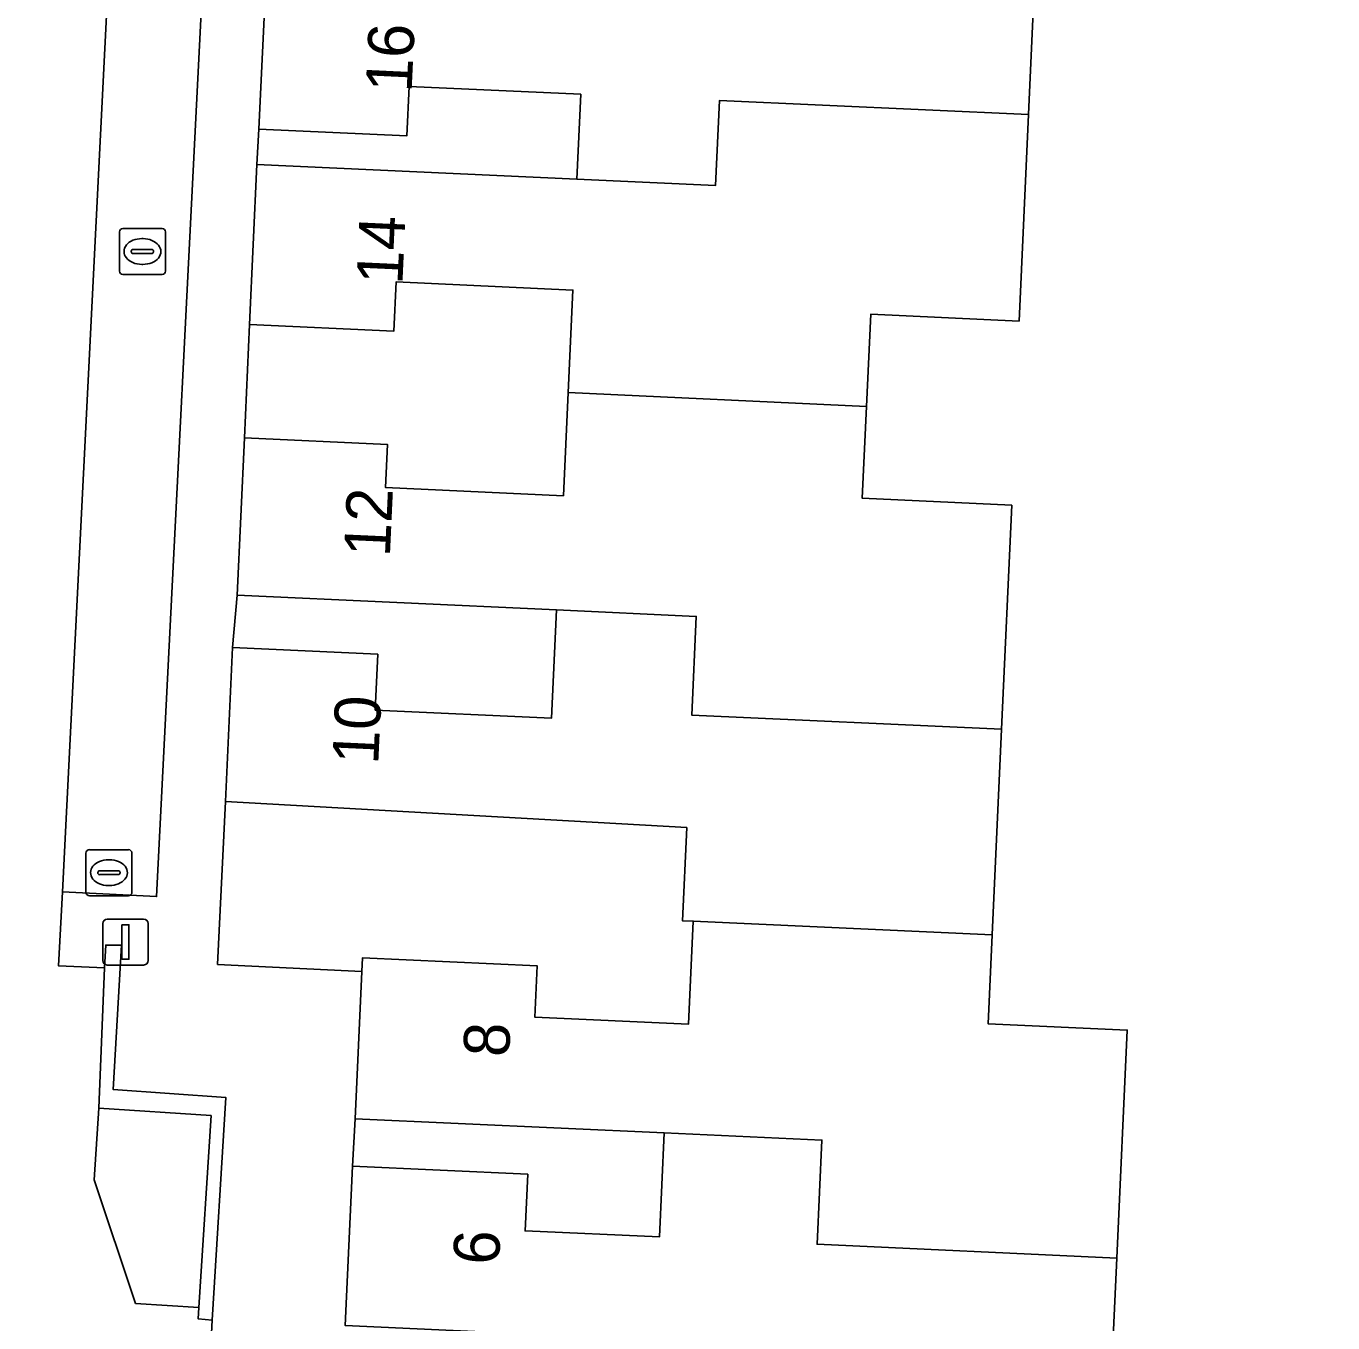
# Model space of a CAD drawing. Extents: x 162989 to 165008, y 383432 to 384338.
# Drawn here: x 164524.72 to 164553.14, y 383759.24 to 383787.44 of the extents above; entities that cross this region are included whole.
import ezdxf

# ---------------------------------------------------------------- set-up
doc = ezdxf.new("R2010")
doc.units = 0
for name, color, linetype in [('IMGEO_Erf', 7, 'Continuous'), ('IMGEO_Groenvoorziening', 7, 'Continuous'), ('IMGEO_Kolk', 7, 'Continuous'), ('IMGEO_Lichtmast', 7, 'Continuous'), ('IMGEO_Muur', 7, 'Continuous'), ('IMGEO_Pand', 7, 'Continuous'), ('IMGEO_Pand_nummerreeks', 7, 'Continuous'), ('IMGEO_Parkeervlak_open', 7, 'Continuous'), ('IMGEO_Rijbaan_lokaal_open', 7, 'Continuous'), ('IMGEO_Voetpad_open', 7, 'Continuous')]:
    doc.layers.add(name, color=color, linetype=linetype)

msp = doc.modelspace()

# ---------------------------------------------------------------- linework, layer by layer
at = {"layer": 'IMGEO_Erf'}
msp.add_lwpolyline([(164546.734, 383790.167), (164546.521, 383785.516), (164546.316, 383781.026), (164543.089, 383781.174), (164542.997, 383779.172), (164542.906, 383777.172), (164546.157, 383777.023), (164545.934, 383772.149), (164545.73, 383767.684), (164545.642, 383765.747), (164548.67, 383765.608), (164548.44, 383760.65), (164548.237, 383756.284), (164548.02, 383751.602), (164547.946, 383750), (164547.808, 383747.032), (164552.215, 383746.786), (164557.956, 383746.397)], dxfattribs=at)
for points in [[(164529.739, 383784.433), (164536.696, 383784.114), (164536.781, 383785.96), (164533.049, 383786.13), (164533, 383785.057), (164529.782, 383785.201)], [(164529.466, 383778.486), (164532.579, 383778.344), (164532.536, 383777.405), (164536.406, 383777.228), (164536.509, 383779.471), (164536.611, 383781.7), (164532.766, 383781.876), (164532.717, 383780.809), (164529.58, 383780.952)], [(164529.211, 383773.926), (164532.367, 383773.782), (164532.312, 383772.569), (164536.147, 383772.393), (164536.254, 383774.745), (164529.309, 383775.064)], [(164528.883, 383767.036), (164532.024, 383766.883), (164532.038, 383767.181), (164535.833, 383767.008), (164535.781, 383765.892), (164539.126, 383765.739), (164539.229, 383767.978), (164538.995, 383767.988), (164539.088, 383770.011), (164529.058, 383770.583)], [(164531.818, 383762.65), (164535.628, 383762.476), (164535.572, 383761.243), (164538.492, 383761.11), (164538.596, 383763.375), (164531.878, 383763.683)]]:
    msp.add_lwpolyline(points, close=True, dxfattribs=at)
at = {"layer": 'IMGEO_Groenvoorziening'}
msp.add_lwpolyline([(164528.477, 383759.579), (164528.743, 383763.749), (164526.304, 383763.911), (164526.201, 383762.355), (164527.1, 383759.667)], close=True, dxfattribs=at)
at = {"layer": 'IMGEO_Kolk'}
for p, q in [((164526.823, 383783.039), (164527.675, 383783.039)), ((164526.748, 383782.113), (164526.748, 383782.965)), ((164527.236, 383782.819), (164527.261, 383782.819)), ((164527.749, 383782.965), (164527.749, 383782.113)), ((164527.007, 383782.533), (164527.007, 383782.545)), ((164527.445, 383782.496), (164527.047, 383782.496)), ((164527.05, 383782.582), (164527.448, 383782.582)), ((164527.491, 383782.545), (164527.491, 383782.533)), ((164527.259, 383782.259), (164527.234, 383782.259)), ((164527.675, 383782.039), (164526.823, 383782.039)), ((164526.02, 383768.606), (164526.02, 383769.458)), ((164526.095, 383769.532), (164526.947, 383769.532)), ((164527.021, 383769.458), (164527.021, 383768.606)), ((164526.322, 383769.075), (164526.72, 383769.075)), ((164526.508, 383769.312), (164526.533, 383769.312)), ((164526.279, 383769.026), (164526.279, 383769.038)), ((164526.717, 383768.989), (164526.319, 383768.989)), ((164526.763, 383769.038), (164526.763, 383769.026)), ((164526.947, 383768.532), (164526.095, 383768.532)), ((164526.531, 383768.752), (164526.506, 383768.752))]:
    msp.add_line(p, q, dxfattribs=at)
for points in [[(164526.823, 383783.039), (164527.675, 383783.039)], [(164526.748, 383782.113), (164526.748, 383782.965)], [(164527.749, 383782.965), (164527.749, 383782.113)], [(164527.675, 383782.039), (164526.823, 383782.039)], [(164526.02, 383768.606), (164526.02, 383769.458)], [(164526.095, 383769.532), (164526.947, 383769.532)], [(164527.021, 383769.458), (164527.021, 383768.606)], [(164526.947, 383768.532), (164526.095, 383768.532)]]:
    msp.add_lwpolyline(points, dxfattribs=at)
for centre, radius, start, end in [((164526.825, 383782.963), 0.0765, 91.552, 178.448), ((164526.825, 383782.963), 0.0765, 91.552, 178.448), ((164527.673, 383782.963), 0.0765, 1.552, 88.448), ((164527.673, 383782.963), 0.0765, 1.552, 88.448), ((164527.047, 383782.542), 0.0403, 85.8775, 175.7526), ((164527.044, 383782.532), 0.0366, 178.938, 274.7102), ((164527.448, 383782.539), 0.043, 264.8664, 352.4533), ((164527.452, 383782.544), 0.0386, 1.7309, 96.639), ((164526.825, 383782.115), 0.0765, 181.552, 268.448), ((164526.825, 383782.115), 0.0765, 181.552, 268.448), ((164527.673, 383782.115), 0.0765, 271.552, 358.448), ((164527.673, 383782.115), 0.0765, 271.552, 358.448), ((164526.097, 383769.456), 0.0765, 91.552, 178.448), ((164526.097, 383769.456), 0.0765, 91.552, 178.448), ((164526.945, 383769.456), 0.0765, 1.552, 88.448), ((164526.945, 383769.456), 0.0765, 1.552, 88.448), ((164526.319, 383769.035), 0.0403, 85.8775, 175.7526), ((164526.724, 383769.037), 0.0386, 1.7309, 96.639), ((164526.316, 383769.025), 0.0366, 178.938, 274.7102), ((164526.72, 383769.032), 0.043, 264.8664, 352.4533), ((164526.097, 383768.608), 0.0765, 181.552, 268.448), ((164526.097, 383768.608), 0.0765, 181.552, 268.448), ((164526.945, 383768.608), 0.0765, 271.552, 358.448), ((164526.945, 383768.608), 0.0765, 271.552, 358.448)]:
    msp.add_arc(centre, radius, start, end, dxfattribs=at)
for centre, major_axis, ratio, start_param, end_param in [((164527.235, 383782.539), (-0.387, 0.002), 0.722429, 4.712389, 7.853982), ((164527.26, 383782.539), (-0.39, 0.002), 0.717154, 1.570796, 4.712389), ((164526.507, 383769.032), (-0.387, 0.002), 0.722429, 4.712389, 7.853982), ((164526.532, 383769.032), (-0.39, 0.002), 0.717154, 1.570796, 4.712389)]:
    msp.add_ellipse(centre, major_axis=major_axis, ratio=ratio, start_param=start_param, end_param=end_param, dxfattribs=at)
at = {"layer": 'IMGEO_Lichtmast'}
for p, q in [((164526.484, 383768.024), (164527.274, 383768.024)), ((164527.274, 383768.024), (164526.484, 383768.024)), ((164526.384, 383767.124), (164526.384, 383767.924)), ((164526.384, 383767.924), (164526.384, 383767.124)), ((164527.374, 383767.924), (164527.374, 383767.124)), ((164527.374, 383767.124), (164527.374, 383767.924)), ((164527.274, 383767.024), (164526.484, 383767.024)), ((164526.484, 383767.024), (164527.274, 383767.024))]:
    msp.add_line(p, q, dxfattribs=at)
msp.add_lwpolyline([(164526.804, 383767.899), (164526.954, 383767.899), (164526.954, 383767.149), (164526.804, 383767.149), (164526.804, 383767.899)], dxfattribs=at)
for centre, start, end in [((164526.484, 383767.924), 90, 180), ((164526.484, 383767.924), 90, 180), ((164527.274, 383767.924), 0, 90), ((164527.274, 383767.924), 360, 90), ((164526.484, 383767.124), 180, 270), ((164526.484, 383767.124), 180, 270), ((164527.274, 383767.124), 270, 0), ((164527.274, 383767.124), 270, 0)]:
    msp.add_arc(centre, 0.1, start, end, dxfattribs=at)
at = {"layer": 'IMGEO_Muur'}
msp.add_lwpolyline([(164528.477, 383759.579), (164528.461, 383759.329), (164528.763, 383759.303), (164529.063, 383764.14), (164526.614, 383764.316), (164526.79, 383767.454), (164526.45, 383767.459), (164526.422, 383766.96), (164526.304, 383763.911), (164528.743, 383763.749)], close=True, dxfattribs=at)
at = {"layer": 'IMGEO_Pand'}
for points in [[(164536.696, 383784.114), (164539.716, 383783.976), (164539.799, 383785.822), (164546.521, 383785.516), (164546.734, 383790.167), (164546.743, 383790.343), (164543.362, 383790.496), (164543.371, 383790.677), (164537.845, 383790.93), (164537.096, 383790.964), (164536.971, 383788.224), (164536.375, 383788.252), (164529.939, 383788.549), (164529.782, 383785.201), (164533, 383785.057), (164533.049, 383786.13), (164536.781, 383785.96)], [(164536.696, 383784.114), (164529.739, 383784.433), (164529.58, 383780.952), (164532.717, 383780.809), (164532.766, 383781.876), (164536.611, 383781.7), (164536.509, 383779.471), (164542.997, 383779.172), (164543.089, 383781.174), (164546.316, 383781.026), (164546.521, 383785.516), (164539.799, 383785.822), (164539.716, 383783.976)], [(164536.254, 383774.745), (164539.296, 383774.605), (164539.199, 383772.456), (164545.934, 383772.149), (164546.157, 383777.023), (164542.906, 383777.172), (164542.997, 383779.172), (164536.509, 383779.471), (164536.406, 383777.228), (164532.536, 383777.405), (164532.579, 383778.344), (164529.466, 383778.486), (164529.309, 383775.064)], [(164539.229, 383767.978), (164545.73, 383767.684), (164545.934, 383772.149), (164539.199, 383772.456), (164539.296, 383774.605), (164536.254, 383774.745), (164536.147, 383772.393), (164532.312, 383772.569), (164532.367, 383773.782), (164529.211, 383773.926), (164529.058, 383770.583), (164539.088, 383770.011), (164538.995, 383767.988)], [(164538.596, 383763.375), (164542.029, 383763.216), (164541.924, 383760.951), (164548.44, 383760.65), (164548.67, 383765.608), (164545.642, 383765.747), (164545.73, 383767.684), (164539.229, 383767.978), (164539.126, 383765.739), (164535.781, 383765.892), (164535.833, 383767.008), (164532.038, 383767.181), (164532.024, 383766.883), (164531.878, 383763.683)], [(164538.397, 383758.875), (164541.821, 383758.717), (164541.722, 383756.576), (164548.237, 383756.284), (164548.44, 383760.65), (164541.924, 383760.951), (164542.029, 383763.216), (164538.596, 383763.375), (164538.492, 383761.11), (164535.572, 383761.243), (164535.628, 383762.476), (164531.818, 383762.65), (164531.66, 383759.183)]]:
    msp.add_lwpolyline(points, close=True, dxfattribs=at)
at = {"layer": 'IMGEO_Parkeervlak_open'}
msp.add_lwpolyline([(164525.507, 383768.614), (164527.555, 383768.512), (164528.661, 383790.47), (164526.614, 383790.573)], close=True, dxfattribs=at)
at = {"layer": 'IMGEO_Rijbaan_lokaal_open'}
msp.add_lwpolyline([(164521.833, 383761.475), (164521.766, 383760.026), (164522.464, 383759.985), (164522.354, 383757.887), (164528.676, 383757.569), (164528.763, 383759.303), (164528.461, 383759.329), (164528.477, 383759.579), (164527.1, 383759.667), (164526.201, 383762.355), (164526.304, 383763.911), (164526.422, 383766.96), (164525.426, 383767.006), (164525.507, 383768.614), (164526.614, 383790.573), (164526.679, 383791.871), (164527.678, 383791.821), (164527.684, 383792.216), (164527.679, 383793.448), (164529.035, 383797.197), (164523.488, 383797.453)], close=True, dxfattribs=at)
at = {"layer": 'IMGEO_Voetpad_open'}
for points in [[(164528.661, 383790.47), (164527.555, 383768.512), (164525.507, 383768.614), (164525.426, 383767.006), (164526.422, 383766.96), (164526.45, 383767.459), (164526.79, 383767.454), (164526.614, 383764.316), (164529.063, 383764.14), (164528.763, 383759.303), (164528.676, 383757.569)], [(164531.66, 383759.183), (164531.818, 383762.65), (164531.878, 383763.683), (164532.024, 383766.883), (164528.883, 383767.036), (164529.058, 383770.583), (164529.211, 383773.926), (164529.309, 383775.064), (164529.466, 383778.486), (164529.58, 383780.952), (164529.739, 383784.433), (164529.782, 383785.201), (164529.939, 383788.549)]]:
    msp.add_lwpolyline(points, dxfattribs=at)

# ---------------------------------------------------------------- texts
at = {"layer": 'IMGEO_Pand_nummerreeks'}
for s, rotation, p in [('16', 87.3152, (164533.102, 383785.987)), ('14', 87.3847, (164532.902, 383781.808)), ('12', 87.3731, (164532.63, 383775.887)), ('10', 87.3796, (164532.377, 383771.373)), ('8', 87.3811, (164535.223, 383765.011)), ('6', 87.3907, (164535.003, 383760.492))]:
    msp.add_text(s, height=1, rotation=rotation, dxfattribs=at).set_placement(p)

doc.saveas('drawing.dxf')
